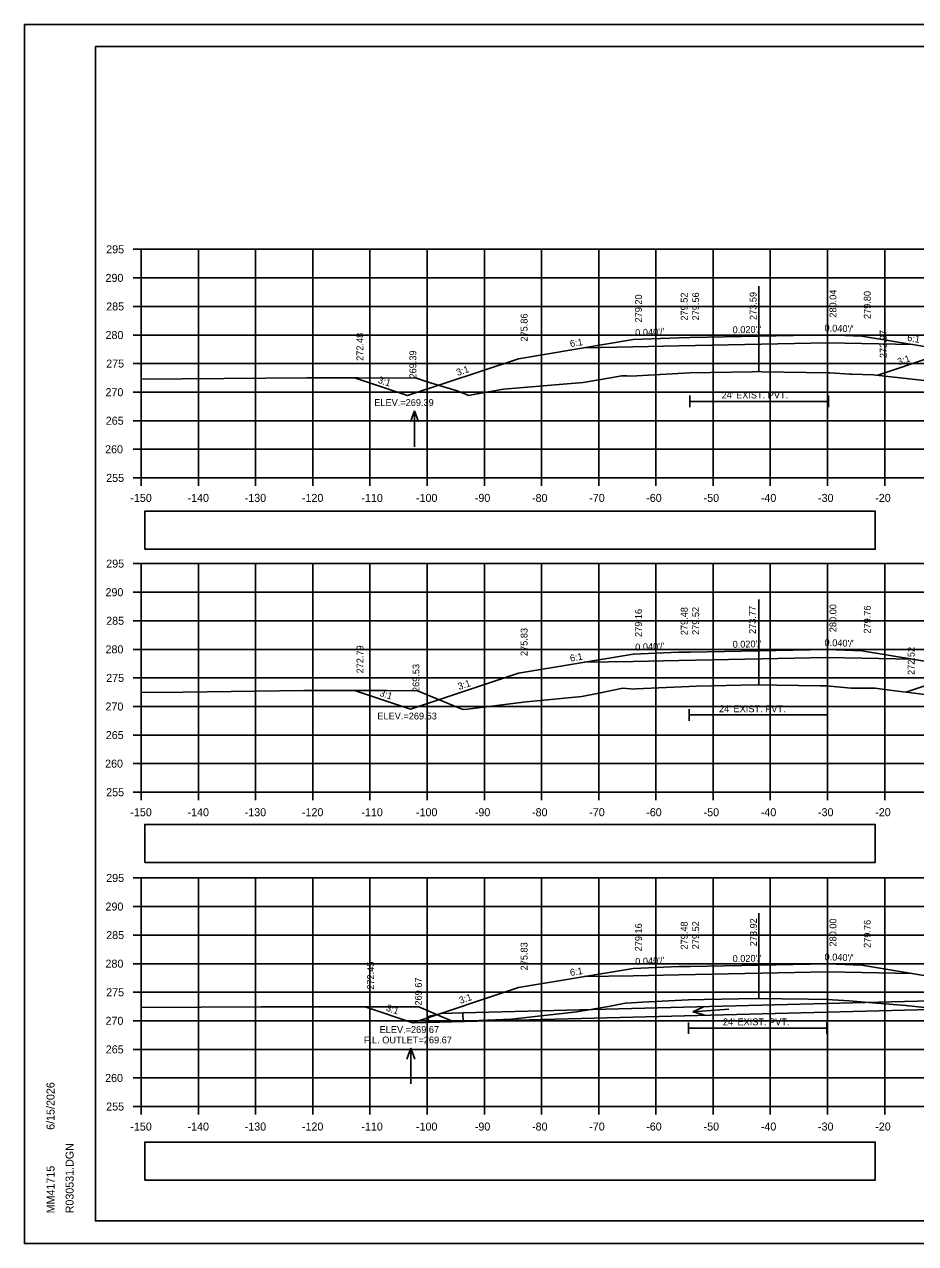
# Model space of a CAD drawing. Extents: x 285 to 4233, y -659 to 3710.
# Drawn here: x 1053.3 to 1209.1, y 385.6 to 598.9 of the extents above; entities that cross this region are included whole.
import ezdxf

# ---------------------------------------------------------------- set-up
doc = ezdxf.new("R2010")
doc.units = 0
for name, color, linetype in [('R_Alt Surface', 7, 'Continuous'), ('R_Axis', 7, 'Continuous'), ('R_Axis Annot', 7, 'Continuous'), ('R_Border', 7, 'Continuous'), ('R_Exist Surface', 7, 'Continuous'), ('R_Fin Surface', 7, 'Continuous'), ('R_Grid', 7, 'Continuous'), ('R_No Plot', 7, 'Continuous'), ('R_Water', 7, 'Continuous'), ('R_Water Annot', 7, 'Continuous'), ('R_Xsect Elev', 7, 'Continuous'), ('R_Xsect Slope', 7, 'Continuous')]:
    doc.layers.add(name, color=color, linetype=linetype)

# ---------------------------------------------------------------- blocks, each defined once
blk = doc.blocks.new('18FESL')
at = {"layer": 'R_Water'}
blk.add_lwpolyline([(3.833, -0.001), (3.833, -1.501), (-2.25, -1.501), (-2.25, -0.46), (0, -0.001)], close=True, dxfattribs=at)

msp = doc.modelspace()

# ---------------------------------------------------------------- linework, layer by layer
at = {"layer": 'R_Alt Surface'}
for points in [[(1151.11, 542.32), (1159.68, 542.49), (1167.68, 542.65), (1193.68, 543.17), (1193.68, 543.17), (1199.68, 543.05), (1208.52, 542.87)], [(1169.58, 533.94), (1169.58, 531.94)], [(1193.88, 533.94), (1193.88, 531.94)], [(1169.58, 532.94), (1193.88, 532.94)], [(1151.11, 487.28), (1159.68, 487.45), (1167.68, 487.61), (1193.68, 488.13), (1193.68, 488.13), (1199.68, 488.01), (1208.52, 487.84)], [(1169.49, 479.07), (1169.49, 477.07)], [(1169.49, 478.07), (1193.69, 478.07)], [(1193.69, 479.07), (1193.69, 477.07)], [(1151.11, 432.28), (1159.68, 432.45), (1167.68, 432.61), (1193.68, 433.13), (1193.68, 433.13), (1199.68, 433.01), (1208.43, 432.84)], [(1169.35, 424.25), (1169.35, 422.25)], [(1169.35, 423.25), (1193.56, 423.25)], [(1193.56, 424.25), (1193.56, 422.25)]]:
    msp.add_lwpolyline(points, dxfattribs=at)
at = {"layer": 'R_Axis'}
for p, q in [((1072.28, 559.55), (1073.68, 559.55)), ((1073.68, 519.55), (1073.68, 559.55)), ((1072.28, 554.55), (1073.68, 554.55)), ((1072.28, 549.55), (1073.68, 549.55)), ((1072.28, 544.55), (1073.68, 544.55)), ((1072.28, 539.55), (1073.68, 539.55)), ((1072.28, 534.55), (1073.68, 534.55)), ((1072.28, 529.55), (1073.68, 529.55)), ((1072.28, 524.55), (1073.68, 524.55)), ((1072.28, 519.55), (1073.68, 519.55)), ((1073.68, 519.55), (1373.68, 519.55)), ((1073.68, 518.15), (1073.68, 519.55)), ((1083.68, 518.15), (1083.68, 519.55)), ((1093.68, 518.15), (1093.68, 519.55)), ((1103.68, 518.15), (1103.68, 519.55)), ((1113.68, 518.15), (1113.68, 519.55)), ((1123.68, 518.15), (1123.68, 519.55)), ((1133.68, 518.15), (1133.68, 519.55)), ((1143.68, 518.15), (1143.68, 519.55)), ((1153.68, 518.15), (1153.68, 519.55)), ((1163.68, 518.15), (1163.68, 519.55)), ((1173.68, 518.15), (1173.68, 519.55)), ((1183.68, 518.15), (1183.68, 519.55)), ((1193.68, 518.15), (1193.68, 519.55)), ((1203.68, 518.15), (1203.68, 519.55)), ((1072.28, 504.55), (1073.68, 504.55)), ((1073.68, 464.55), (1073.68, 504.55)), ((1072.28, 499.55), (1073.68, 499.55)), ((1072.28, 494.55), (1073.68, 494.55)), ((1072.28, 489.55), (1073.68, 489.55)), ((1072.28, 484.55), (1073.68, 484.55)), ((1072.28, 479.55), (1073.68, 479.55)), ((1072.28, 474.55), (1073.68, 474.55)), ((1072.28, 469.55), (1073.68, 469.55)), ((1072.28, 464.55), (1073.68, 464.55)), ((1073.68, 464.55), (1373.68, 464.55)), ((1073.68, 463.15), (1073.68, 464.55)), ((1083.68, 463.15), (1083.68, 464.55)), ((1093.68, 463.15), (1093.68, 464.55)), ((1103.68, 463.15), (1103.68, 464.55)), ((1113.68, 463.15), (1113.68, 464.55)), ((1123.68, 463.15), (1123.68, 464.55)), ((1133.68, 463.15), (1133.68, 464.55)), ((1143.68, 463.15), (1143.68, 464.55)), ((1153.68, 463.15), (1153.68, 464.55)), ((1163.68, 463.15), (1163.68, 464.55)), ((1173.68, 463.15), (1173.68, 464.55)), ((1183.68, 463.15), (1183.68, 464.55)), ((1193.68, 463.15), (1193.68, 464.55)), ((1203.68, 463.15), (1203.68, 464.55)), ((1072.28, 449.55), (1073.68, 449.55)), ((1073.68, 409.55), (1073.68, 449.55)), ((1072.28, 444.55), (1073.68, 444.55)), ((1072.28, 439.55), (1073.68, 439.55)), ((1072.28, 434.55), (1073.68, 434.55)), ((1072.28, 429.55), (1073.68, 429.55)), ((1072.28, 424.55), (1073.68, 424.55)), ((1072.28, 419.55), (1073.68, 419.55)), ((1072.28, 414.55), (1073.68, 414.55)), ((1072.28, 409.55), (1073.68, 409.55)), ((1073.68, 409.55), (1373.68, 409.55)), ((1073.68, 408.15), (1073.68, 409.55)), ((1083.68, 408.15), (1083.68, 409.55)), ((1093.68, 408.15), (1093.68, 409.55)), ((1103.68, 408.15), (1103.68, 409.55)), ((1113.68, 408.15), (1113.68, 409.55)), ((1123.68, 408.15), (1123.68, 409.55)), ((1133.68, 408.15), (1133.68, 409.55)), ((1143.68, 408.15), (1143.68, 409.55)), ((1153.68, 408.15), (1153.68, 409.55)), ((1163.68, 408.15), (1163.68, 409.55)), ((1173.68, 408.15), (1173.68, 409.55)), ((1183.68, 408.15), (1183.68, 409.55)), ((1193.68, 408.15), (1193.68, 409.55)), ((1203.68, 408.15), (1203.68, 409.55))]:
    msp.add_line(p, q, dxfattribs=at)
at = {"layer": 'R_Axis Annot'}
for points in [[(1074.32, 507.05), (1202.02, 507.05), (1202.02, 513.7), (1074.32, 513.7)], [(1074.32, 452.28), (1202.02, 452.28), (1202.02, 458.93), (1074.32, 458.93)], [(1074.32, 396.68), (1202.02, 396.68), (1202.02, 403.33), (1074.32, 403.33)]]:
    msp.add_lwpolyline(points, close=True, dxfattribs=at)
at = {"layer": 'R_Border'}
for p, q in [((1065.68, 595.01), (1381.86, 595.01)), ((1065.68, 389.55), (1065.68, 595.01)), ((1065.68, 389.55), (1065.68, 389.55)), ((1381.86, 389.55), (1065.68, 389.55))]:
    msp.add_line(p, q, dxfattribs=at)
at = {"layer": 'R_Exist Surface'}
for points in [[(1073.68, 536.8), (1102.64, 537.05), (1111.6, 537.03), (1121.81, 536.98), (1123.51, 536.44), (1126.78, 535.45), (1128.74, 534.84), (1130.26, 534.24), (1130.54, 534.14), (1130.91, 533.98), (1131.79, 534.13), (1137.04, 535.06), (1138.41, 535.19), (1150.98, 536.25), (1155.71, 537.06), (1157.7, 537.42), (1158.61, 537.38), (1159.29, 537.36), (1168.54, 537.89), (1169.58, 537.94), (1180.53, 538.13), (1181.36, 538.15), (1182.17, 538.13), (1193.88, 537.93), (1194.11, 537.91), (1197.6, 537.68), (1197.92, 537.68), (1201.69, 537.61), (1215.3, 536.09)], [(1073.68, 481.98), (1080.97, 482.07), (1102.14, 482.36), (1116.72, 482.32), (1121.99, 482.31), (1129.36, 479.24), (1129.97, 479), (1130.71, 479.09), (1134.01, 479.5), (1141.01, 480.37), (1143.5, 480.61), (1150.72, 481.29), (1153.97, 481.95), (1157.87, 482.74), (1159.24, 482.63), (1159.52, 482.6), (1160.14, 482.63), (1169.49, 483.07), (1170.8, 483.11), (1181.14, 483.33), (1192.35, 483.16), (1193.69, 483.14), (1194.1, 483.11), (1197.82, 482.77), (1198.35, 482.76), (1202.02, 482.74), (1204.1, 482.47), (1215.44, 481.09)], [(1073.68, 426.86), (1094.68, 426.98), (1100.35, 427.01), (1105.06, 427.01), (1122.25, 426.99), (1126.55, 425.11), (1128.31, 424.43), (1134.23, 424.69), (1138.45, 424.86), (1139.99, 425.04), (1149.85, 426.15), (1155.38, 427.06), (1158.3, 427.63), (1159.41, 427.72), (1161.26, 427.82), (1169.35, 428.25), (1172.13, 428.3), (1181.14, 428.48), (1190.34, 428.33), (1193.56, 428.28), (1194.55, 428.22), (1197.47, 428.02), (1202.27, 427.65), (1207.36, 427.25), (1213.39, 426.57)]]:
    msp.add_lwpolyline(points, dxfattribs=at)
at = {"layer": 'R_Fin Surface'}
for points in [[(1110.97, 537.03), (1120.24, 533.94), (1139.68, 540.41), (1159.68, 543.75), (1167.68, 544.07), (1169.68, 544.11), (1193.68, 544.59), (1199.68, 544.35), (1216.96, 541.47)], [(1202.47, 537.52), (1211.68, 540.59), (1235.68, 544.59), (1241.68, 544.83), (1253.68, 544.59), (1277.68, 544.11), (1279.68, 544.07), (1287.68, 543.75), (1307.68, 540.41), (1323.35, 535.19), (1325.92, 536.04)], [(1110.99, 482.34), (1120.78, 479.08), (1139.68, 485.38), (1159.68, 488.71), (1167.68, 489.03), (1169.68, 489.07), (1193.68, 489.55), (1199.68, 489.31), (1220.18, 485.89)], [(1207.35, 482.07), (1217.44, 485.43), (1241.44, 489.43), (1247.44, 489.67), (1253.68, 489.55), (1277.68, 489.07), (1279.68, 489.03), (1287.68, 488.71), (1307.68, 485.38), (1322.89, 480.31), (1325.22, 481.08)], [(1112.85, 427), (1121.2, 424.22), (1139.68, 430.38), (1159.68, 433.71), (1167.68, 434.03), (1169.68, 434.07), (1193.68, 434.55), (1199.68, 434.31), (1223.44, 430.31)]]:
    msp.add_lwpolyline(points, dxfattribs=at)
at = {"layer": 'R_Grid'}
for p, q in [((1073.68, 559.55), (1373.68, 559.55)), ((1073.68, 519.55), (1073.68, 559.55)), ((1083.68, 519.55), (1083.68, 559.55)), ((1093.68, 519.55), (1093.68, 559.55)), ((1103.68, 519.55), (1103.68, 559.55)), ((1113.68, 519.55), (1113.68, 559.55)), ((1123.68, 519.55), (1123.68, 559.55)), ((1133.68, 519.55), (1133.68, 559.55)), ((1143.68, 519.55), (1143.68, 559.55)), ((1153.68, 519.55), (1153.68, 559.55)), ((1163.68, 519.55), (1163.68, 559.55)), ((1173.68, 519.55), (1173.68, 559.55)), ((1183.68, 519.55), (1183.68, 559.55)), ((1193.68, 519.55), (1193.68, 559.55)), ((1203.68, 519.55), (1203.68, 559.55)), ((1073.68, 554.55), (1373.68, 554.55)), ((1073.68, 549.55), (1373.68, 549.55)), ((1073.68, 544.55), (1373.68, 544.55)), ((1073.68, 539.55), (1373.68, 539.55)), ((1073.68, 534.55), (1373.68, 534.55)), ((1073.68, 529.55), (1373.68, 529.55)), ((1073.68, 524.55), (1373.68, 524.55)), ((1073.68, 519.55), (1373.68, 519.55)), ((1073.68, 504.55), (1373.68, 504.55)), ((1073.68, 464.55), (1073.68, 504.55)), ((1083.68, 464.55), (1083.68, 504.55)), ((1093.68, 464.55), (1093.68, 504.55)), ((1103.68, 464.55), (1103.68, 504.55)), ((1113.68, 464.55), (1113.68, 504.55)), ((1123.68, 464.55), (1123.68, 504.55)), ((1133.68, 464.55), (1133.68, 504.55)), ((1143.68, 464.55), (1143.68, 504.55)), ((1153.68, 464.55), (1153.68, 504.55)), ((1163.68, 464.55), (1163.68, 504.55)), ((1173.68, 464.55), (1173.68, 504.55)), ((1183.68, 464.55), (1183.68, 504.55)), ((1193.68, 464.55), (1193.68, 504.55)), ((1203.68, 464.55), (1203.68, 504.55)), ((1073.68, 499.55), (1373.68, 499.55)), ((1073.68, 494.55), (1373.68, 494.55)), ((1073.68, 489.55), (1373.68, 489.55)), ((1073.68, 484.55), (1373.68, 484.55)), ((1073.68, 479.55), (1373.68, 479.55)), ((1073.68, 474.55), (1373.68, 474.55)), ((1073.68, 469.55), (1373.68, 469.55)), ((1073.68, 464.55), (1373.68, 464.55)), ((1073.68, 449.55), (1373.68, 449.55)), ((1073.68, 409.55), (1073.68, 449.55)), ((1083.68, 409.55), (1083.68, 449.55)), ((1093.68, 409.55), (1093.68, 449.55)), ((1103.68, 409.55), (1103.68, 449.55)), ((1113.68, 409.55), (1113.68, 449.55)), ((1123.68, 409.55), (1123.68, 449.55)), ((1133.68, 409.55), (1133.68, 449.55)), ((1143.68, 409.55), (1143.68, 449.55)), ((1153.68, 409.55), (1153.68, 449.55)), ((1163.68, 409.55), (1163.68, 449.55)), ((1173.68, 409.55), (1173.68, 449.55)), ((1183.68, 409.55), (1183.68, 449.55)), ((1193.68, 409.55), (1193.68, 449.55)), ((1203.68, 409.55), (1203.68, 449.55)), ((1073.68, 444.55), (1373.68, 444.55)), ((1073.68, 439.55), (1373.68, 439.55)), ((1073.68, 434.55), (1373.68, 434.55)), ((1073.68, 429.55), (1373.68, 429.55)), ((1073.68, 424.55), (1373.68, 424.55)), ((1073.68, 419.55), (1373.68, 419.55)), ((1073.68, 414.55), (1373.68, 414.55)), ((1073.68, 409.55), (1373.68, 409.55))]:
    msp.add_line(p, q, dxfattribs=at)
at = {"layer": 'R_No Plot'}
for p, q in [((1053.28, 598.9), (1386.61, 598.9)), ((1053.28, 385.57), (1386.61, 385.57))]:
    msp.add_line(p, q, dxfattribs=at)
for points in [[(1053.27, 598.9), (1386.61, 598.9), (1386.61, 385.57), (1053.27, 385.57)], [(1299.6, 595.01), (1319.22, 595.01), (1319.22, 585.13), (1335.33, 585.13), (1358.53, 585.13), (1358.65, 556.97), (1381.86, 556.97), (1381.86, 389.55), (1065.68, 389.55), (1065.68, 595.01)]]:
    msp.add_lwpolyline(points, close=True, dxfattribs=at)
at = {"layer": 'R_Water'}
for p, q in [((1221.94, 426.81), (1121.2, 424.22)), ((1221.94, 428.31), (1129.91, 425.94))]:
    msp.add_line(p, q, dxfattribs=at)
at = {"layer": 'R_Water Annot'}
for p, q in [((1121.45, 531.27), (1120.75, 529.35)), ((1121.45, 524.99), (1121.45, 531.27)), ((1121.45, 531.27), (1122.15, 529.35)), ((1170.14, 426.15), (1172.01, 426.98)), ((1176.41, 426.58), (1170.14, 426.15)), ((1170.14, 426.15), (1172.11, 425.58)), ((1120.82, 419.78), (1120.12, 417.86)), ((1120.82, 413.5), (1120.82, 419.78)), ((1120.82, 419.78), (1121.52, 417.86))]:
    msp.add_line(p, q, dxfattribs=at)
at = {"layer": 'R_Xsect Elev'}
for p, q in [((1181.68, 538.14), (1181.68, 553.07)), ((1181.68, 483.32), (1181.68, 498.25)), ((1181.68, 428.47), (1181.68, 443.39))]:
    msp.add_line(p, q, dxfattribs=at)

# ---------------------------------------------------------------- block references
at = {"layer": 'R_Water', "rotation": 1.474036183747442}
msp.add_blockref('18FESL', (1126.08, 425.84), dxfattribs=at)

# ---------------------------------------------------------------- texts
at = {"layer": 'R_Axis Annot'}
for s, p in [('295', (1067.57, 558.85)), ('290', (1067.45, 553.85)), ('285', (1067.57, 548.85)), ('280', (1067.45, 543.85)), ('275', (1067.57, 538.85)), ('270', (1067.45, 533.85)), ('265', (1067.5, 528.85)), ('260', (1067.38, 523.85)), ('255', (1067.57, 518.85)), ('-150', (1071.79, 515.35)), ('-140', (1081.79, 515.35)), ('-130', (1091.79, 515.35)), ('-120', (1101.79, 515.35)), ('-110', (1112.18, 515.35)), ('-100', (1121.73, 515.35)), ('-90', (1132.02, 515.35)), ('-80', (1142.02, 515.35)), ('-70', (1152.02, 515.35)), ('-60', (1161.98, 515.35)), ('-50', (1172.02, 515.35)), ('-40', (1182.02, 515.35)), ('-30', (1192.02, 515.35)), ('-20', (1202.02, 515.35)), ('295', (1067.57, 503.85)), ('290', (1067.45, 498.85)), ('285', (1067.57, 493.85)), ('280', (1067.45, 488.85)), ('275', (1067.57, 483.85)), ('270', (1067.45, 478.85)), ('265', (1067.5, 473.85)), ('260', (1067.38, 468.85)), ('255', (1067.57, 463.85)), ('-150', (1071.79, 460.35)), ('-140', (1081.79, 460.35)), ('-130', (1091.79, 460.35)), ('-120', (1101.79, 460.35)), ('-110', (1112.18, 460.35)), ('-100', (1121.73, 460.35)), ('-90', (1132.02, 460.35)), ('-80', (1142.02, 460.35)), ('-70', (1152.02, 460.35)), ('-60', (1161.98, 460.35)), ('-50', (1172.02, 460.35)), ('-40', (1182.02, 460.35)), ('-30', (1192.02, 460.35)), ('-20', (1202.02, 460.35)), ('295', (1067.57, 448.85)), ('290', (1067.45, 443.85)), ('285', (1067.57, 438.85)), ('280', (1067.45, 433.85)), ('275', (1067.57, 428.85)), ('270', (1067.45, 423.85)), ('265', (1067.5, 418.85)), ('260', (1067.38, 413.85)), ('255', (1067.57, 408.85)), ('-150', (1071.79, 405.35)), ('-140', (1081.79, 405.35)), ('-130', (1091.79, 405.35)), ('-120', (1101.79, 405.35)), ('-110', (1112.18, 405.35)), ('-100', (1121.73, 405.35)), ('-90', (1132.02, 405.35)), ('-80', (1142.02, 405.35)), ('-70', (1152.02, 405.35)), ('-60', (1161.98, 405.35)), ('-50', (1172.02, 405.35)), ('-40', (1182.02, 405.35)), ('-30', (1192.02, 405.35)), ('-20', (1202.02, 405.35))]:
    msp.add_text(s, height=1.4, dxfattribs=at).set_placement(p)
at = {"layer": 'R_Border'}
for s, p in [('6/15/2026', (1058.54, 405.48)), ('R030531.DGN', (1061.87, 390.87)), ('MM41715', (1058.54, 390.87))]:
    msp.add_text(s, height=1.4, rotation=90, dxfattribs=at).set_placement(p)
at = {"layer": 'R_Water'}
for p in [(1175.16, 533.45), (1174.71, 478.55), (1175.4, 423.77)]:
    msp.add_text("24' EXIST. PVT.", height=1.2, dxfattribs=at).set_placement(p)
at = {"layer": 'R_Water Annot'}
msp.add_text('F.L. OUTLET=269.67', height=1.2, dxfattribs=at).set_placement((1112.62, 420.6))
at = {"layer": 'R_Xsect Elev'}
for s, p in [('279.20', (1161.23, 546.75)), ('279.52', (1169.23, 547.07)), ('279.56', (1171.23, 547.11)), ('273.59', (1181.28, 547.18)), ('280.04', (1195.23, 547.59)), ('279.80', (1201.23, 547.35)), ('275.86', (1141.23, 543.41)), ('272.48', (1112.52, 540.03)), ('272.97', (1204.02, 540.52)), ('269.39', (1121.79, 536.94)), ('280.00', (1195.23, 492.55)), ('279.76', (1201.23, 492.31)), ('279.16', (1161.23, 491.71)), ('279.48', (1169.23, 492.03)), ('279.52', (1171.23, 492.07)), ('273.77', (1181.16, 492.24)), ('275.83', (1141.23, 488.38)), ('272.79', (1112.54, 485.34)), ('272.52', (1208.9, 485.07)), ('269.53', (1122.33, 482.08)), ('279.48', (1169.23, 437.03)), ('279.52', (1171.23, 437.07)), ('273.92', (1181.33, 437.59)), ('280.00', (1195.23, 437.55)), ('279.76', (1201.23, 437.31)), ('279.16', (1161.23, 436.71)), ('275.83', (1141.23, 433.38)), ('272.45', (1114.4, 430)), ('269.67', (1122.75, 427.22))]:
    msp.add_text(s, height=1.2, rotation=90, dxfattribs=at).set_placement(p)
for s, p in [('ELEV.=269.39', (1114.44, 532.14)), ('ELEV.=269.53', (1114.98, 477.28)), ('ELEV.=269.67', (1115.37, 422.42))]:
    msp.add_text(s, height=1.2, dxfattribs=at).set_placement(p)
at = {"layer": 'R_Xsect Slope'}
for s, rotation, p in [("0.020'/'", 1.1458, (1177.1, 544.86)), ("0.040'/'", 357.7094, (1193.14, 545.21)), ("0.040'/'", 2.2907, (1160.09, 544.36)), ('6:1', 350.5349, (1207.55, 543.54)), ('6:1', 9.4642, (1148.75, 542.43)), ('3:1', 18.4301, (1206.13, 539.26)), ('3:1', 18.4347, (1129.01, 537.39)), ('3:1', 341.5668, (1114.98, 536.22)), ("0.040'/'", 2.2907, (1160.09, 489.33)), ("0.020'/'", 1.1458, (1177.1, 489.82)), ("0.040'/'", 357.7095, (1193.14, 490.17)), ('6:1', 9.4614, (1148.75, 487.39)), ('3:1', 341.5622, (1115.26, 481.44)), ('3:1', 18.4371, (1129.28, 482.44)), ("0.040'/'", 2.2906, (1160.09, 434.33)), ("0.020'/'", 1.1458, (1177.1, 434.82)), ("0.040'/'", 357.7094, (1193.14, 435.17)), ('6:1', 9.4614, (1148.75, 432.39)), ('3:1', 18.4353, (1129.49, 427.51)), ('3:1', 341.5662, (1116.39, 426.35))]:
    msp.add_text(s, height=1.2, rotation=rotation, dxfattribs=at).set_placement(p)

doc.saveas('drawing.dxf')
